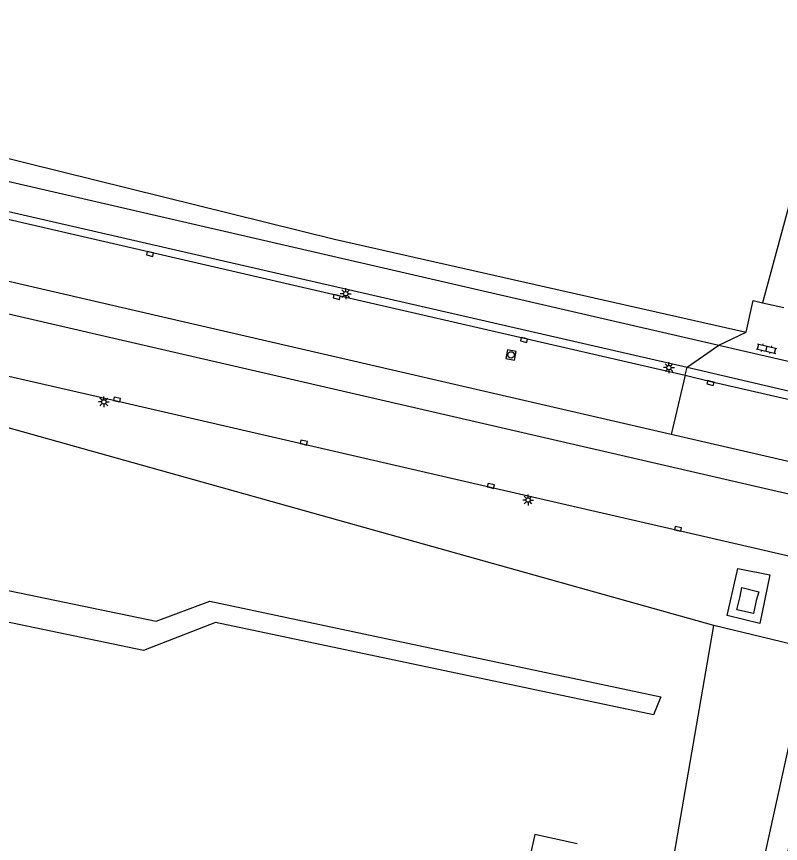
# Model space of a CAD drawing. Extents: x 124000 to 129000, y 395500 to 397503.
# Drawn here: x 128304.5 to 128392.1, y 397197 to 397291.9 of the extents above; entities that cross this region are included whole.
import ezdxf

# ---------------------------------------------------------------- set-up
doc = ezdxf.new("R2010")
doc.units = 0
for name, color, linetype in [('gg-afsc-draadraster', 7, 'Continuous'), ('gg-bbg-lage trafo', 7, 'Continuous'), ('gg-knt-onverhard', 7, 'Continuous'), ('gg-knt-verharding', 7, 'Continuous'), ('gt-grn-groengrens', 7, 'Continuous'), ('gt-grn-vlakafsluiter', 7, 'Continuous'), ('gt-grn-weggrens', 7, 'Continuous'), ('gt-symb-klinker verharding', 7, 'Continuous'), ('gt-symb-kolk', 7, 'Continuous'), ('gt-symb-lichtmast', 7, 'Continuous'), ('gt-symb-rioolschacht', 7, 'Continuous')]:
    doc.layers.add(name, color=color, linetype=linetype)

# ---------------------------------------------------------------- blocks, each defined once
blk = doc.blocks.new('gt0-KOLK')
at = {"layer": 'gt-symb-kolk'}
blk.add_lwpolyline([(0, 0), (0.375, 0), (0.375, 0.4), (-0.375, 0.4), (-0.375, 0), (0, 0)], dxfattribs=at)
blk = doc.blocks.new('gt0-LMAST')
at = {"layer": 'gt-symb-lichtmast'}
for p, q in [((-0.182, 0.173), (-0.447, 0.438)), ((-0.005, 0.246), (-0.005, 0.621)), ((0.172, 0.173), (0.437, 0.438)), ((-0.255, -0.004), (-0.63, -0.004)), ((-0.182, -0.181), (-0.447, -0.446)), ((-0.005, -0.254), (-0.005, -0.629)), ((0.437, -0.446), (0.172, -0.181)), ((0.245, -0.004), (0.62, -0.004))]:
    blk.add_line(p, q, dxfattribs=at)
blk.add_circle((-0.005, -0.004), 0.25, dxfattribs=at)
blk = doc.blocks.new('gt0-KL1')
at = {"layer": 'gt-symb-klinker verharding'}
for p, q in [((-1.15, 0.3), (1.15, 0.3)), ((-1, -0.3), (-1, 0.3)), ((-0.5, 0.3), (-0.5, 0.45)), ((0, -0.3), (0, 0.3)), ((0.5, 0.3), (0.5, 0.45)), ((1, -0.3), (1, 0.3)), ((-1.15, -0.3), (1.15, -0.3)), ((-0.5, -0.45), (-0.5, -0.3)), ((0.5, -0.45), (0.5, -0.3))]:
    blk.add_line(p, q, dxfattribs=at)
blk = doc.blocks.new('gt0-RS')
at = {"layer": 'gt-symb-rioolschacht'}
blk.add_lwpolyline([(-0.5, -0.5), (0.5, -0.5), (0.5, 0.5), (-0.5, 0.5)], close=True, dxfattribs=at)
blk.add_circle((0, 0), 0.375, dxfattribs=at)

msp = doc.modelspace()

# ---------------------------------------------------------------- linework, layer by layer
at = {"layer": 'gg-afsc-draadraster'}
msp.add_lwpolyline([(128412.981, 397210.606), (128408.708, 397214.146), (128405.745, 397216.128), (128403.998, 397217.02), (128401.274, 397217.969), (128384.486, 397222.036)], dxfattribs=at)
at = {"layer": 'gg-bbg-lage trafo'}
msp.add_lwpolyline([(128387.507, 397225.359), (128387.682, 397226.38), (128389.64, 397225.914), (128389.337, 397224.897), (128389.021, 397223.428), (128387.101, 397223.854), (128387.507, 397225.359)], dxfattribs=at)
at = {"layer": 'gg-knt-onverhard'}
for points in [[(128357.717, 397356.347), (128362.957, 397348.244), (128373.331, 397336.769), (128379.883, 397332.397), (128418.992, 397325.087), (128396.69, 397279.6), (128393.79, 397272.86), (128390.076, 397259.061)], [(128144.843, 397282.428), (128137.095, 397248.29), (128143.326, 397244.844), (128204.532, 397232.825), (128216.831, 397234.302), (128233.557, 397234.466), (128256.35, 397230.856), (128269.017, 397233.194), (128320.507, 397222.529), (128326.666, 397224.833), (128378.39, 397213.863)], [(128378.39, 397213.863), (128377.547, 397211.8), (128327.322, 397222.395), (128319.07, 397219.184), (128269.383, 397229.522), (128262.66, 397226.896), (128249.227, 397171.675)], [(128368.825, 397196.984), (128363.937, 397198.054), (128353.382, 397150.345), (128358.298, 397149.116)]]:
    msp.add_lwpolyline(points, dxfattribs=at)
at = {"layer": 'gg-knt-verharding'}
for p, q in [((128298.494, 397274.13), (128385.062, 397254.179)), ((128388.199, 397255.672), (128388.989, 397259.311)), ((128385.062, 397254.179), (128388.199, 397255.672)), ((128385.062, 397254.179), (128394.511, 397252.006)), ((128381.2, 397250.748), (128381.403, 397251.653)), ((128381.403, 397251.653), (128403.414, 397246.561)), ((128448.252, 397228.1), (128379.575, 397243.956))]:
    msp.add_line(p, q, dxfattribs=at)
for points in [[(128297.537, 397270.003), (128341.28, 397259.908), (128381.2, 397250.748)], [(128297.734, 397270.851), (128324.593, 397264.719), (128381.403, 397251.653)], [(128379.575, 397243.956), (128321.286, 397257.414), (128295.97, 397263.246)], [(128295.153, 397259.723), (128315.156, 397255.096), (128447.458, 397224.62)], [(128501.67, 397205.179), (128459.055, 397214.968), (128413.333, 397225.489), (128413.297, 397225.306), (128406.937, 397226.751), (128401.321, 397228.067), (128380.316, 397232.931), (128358.86, 397237.851), (128315.995, 397247.763), (128293.573, 397252.905)], [(128381.2, 397250.748), (128384.146, 397250.043), (128403.182, 397245.649)], [(128387.216, 397228.573), (128390.887, 397227.842), (128389.74, 397222.272), (128386.007, 397223.173), (128387.216, 397228.573)], [(128390.691, 397185.7), (128397.938, 397218.481), (128395.444, 397219.086), (128380.336, 397150.504), (128379.156, 397142.936), (128364.045, 397146.323)]]:
    msp.add_lwpolyline(points, dxfattribs=at)
at = {"layer": 'gt-grn-groengrens'}
msp.add_lwpolyline([(128301.71, 397276.043), (128340.977, 397266.339), (128388.199, 397255.672)], dxfattribs=at)
at = {"layer": 'gt-grn-vlakafsluiter'}
for p, q in [((128388.989, 397259.311), (128390.076, 397259.061)), ((128390.076, 397259.061), (128392.489, 397258.505)), ((128384.486, 397222.036), (128294.496, 397247.229)), ((128379.722, 397194.598), (128384.486, 397222.036))]:
    msp.add_line(p, q, dxfattribs=at)
at = {"layer": 'gt-grn-weggrens'}
for p, q in [((128381.403, 397251.653), (128385.062, 397254.179)), ((128381.2, 397250.748), (128379.575, 397243.956))]:
    msp.add_line(p, q, dxfattribs=at)

# ---------------------------------------------------------------- block references
at = {"layer": 'gt-symb-klinker verharding', "rotation": -13.355340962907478}
msp.add_blockref('gt0-KL1', (128390.53, 397253.798), dxfattribs=at)
at = {"layer": 'gt-symb-kolk'}
for p, rotation in [((128319.855, 397264.851), 167.00114915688), ((128341.28, 397259.908), 167.00901250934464), ((128362.764, 397254.977), 167.0755481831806), ((128384.146, 397250.043), 166.53722364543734), ((128315.995, 397247.763), -12.916586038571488), ((128337.407, 397242.822), -12.990987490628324), ((128358.86, 397237.851), -13.03998065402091), ((128380.316, 397232.931), -12.916586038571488)]:
    msp.add_blockref('gt0-KOLK', p, dxfattribs=dict(at, rotation=rotation))
at = {"layer": 'gt-symb-lichtmast'}
for p in [(128342.267, 397260.101), (128379.334, 397251.628), (128314.531, 397247.693), (128363.188, 397236.431)]:
    msp.add_blockref('gt0-LMAST', p, dxfattribs=at)
at = {"layer": 'gt-symb-rioolschacht', "rotation": 168.32289336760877}
msp.add_blockref('gt0-RS', (128361.221, 397253.07), dxfattribs=at)

doc.saveas('drawing.dxf')
